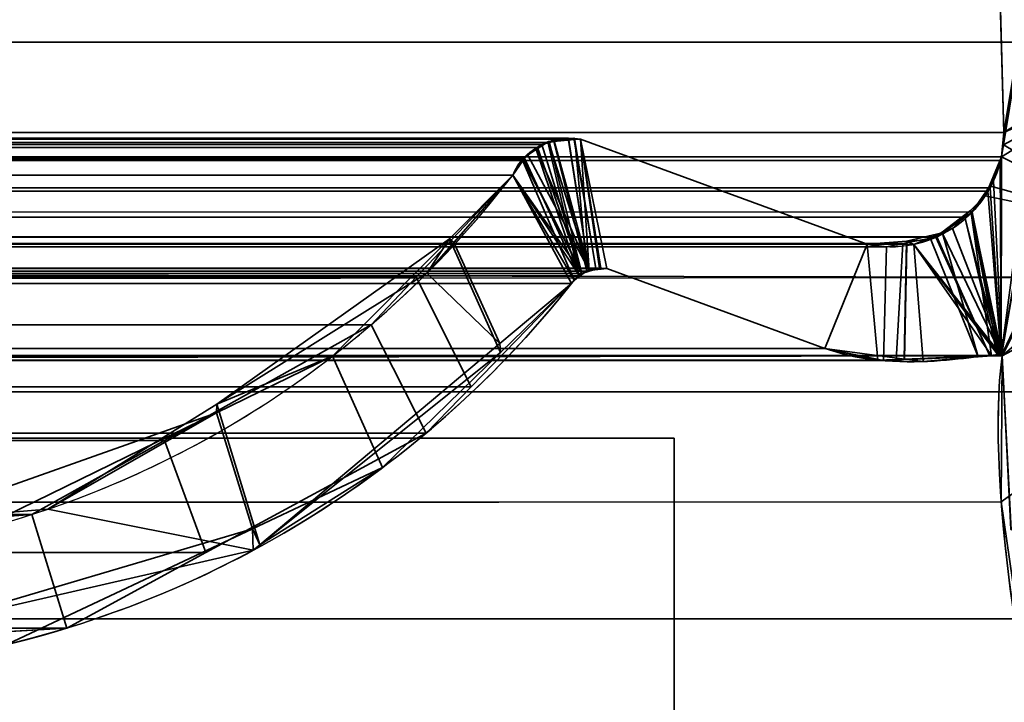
# Model space of a CAD drawing. Header units: millimetres. Extents: x -503 to 6703, y -110 to 193.
# Tile 834 of 1056: x 3404.63 to 3411.21, y -1.76 to 2.79. Entities that reach past the tile are written whole.
import ezdxf

# ---------------------------------------------------------------- set-up
doc = ezdxf.new("R2010")
doc.units = ezdxf.units.MM
doc.layers.add('151', color=7, linetype='Continuous', true_color=0xffffff)

# ---------------------------------------------------------------- blocks, each defined once
blk = doc.blocks.new('UG_SURFACE_003')
at = {"layer": '151', "color": 252, "linetype": 'Continuous', "lineweight": 35}
for points in [[(3602.5, -14, 2212.25), (3602.5, 174.4, 2212.25), (2397.5, 174.4, 2212.25), (2397.5, -14, 2212.25)], [(2547.4999, -14, 2062.2499), (2547.4999, 174.4, 2062.2499), (3452.5001, 174.4, 2062.2499), (3452.5001, -14, 2062.2499)]]:
    blk.add_3dface(points, dxfattribs=at)
blk = doc.blocks.new('UG_SURFACE_241')
at = {"layer": '151', "color": 35, "linetype": 'Continuous', "lineweight": 35}
for points in [[(2591.0001, 0, 2), (3408.9999, 0, 2), (3408.9999, -2), (2591.0001, -2)], [(3408.9999, 0, 2), (2591.0001, 0, 2), (2642.1731, 0, 1005.7611), (2645.9999, 0, 1005)], [(2650.0673, 0, 1113.1355), (2645.9999, 0, 1114), (2591.0001, 0, 2017), (3408.9999, 0, 2017)], [(2645.9999, 0, 1005), (2649.8268, 0, 1005.7611), (3408.9999, 0, 2)], [(2655.9999, 0, 1031.9999), (2648.0792, 0, 1094.2185), (2651.8779, 0, 1095.9098), (3408.9999, 0, 2)], [(3408.9999, 0, 2), (2649.8268, 0, 1005.7611), (2653.0712, 0, 1007.929)], [(2653.4314, 0, 1110.6913), (2650.0673, 0, 1113.1355), (3408.9999, 0, 2017)], [(2651.8779, 0, 1095.9098), (2654.6602, 0, 1099), (3408.9999, 0, 2)], [(2653.0712, 0, 1007.929), (2655.2389, 0, 1011.1731), (3408.9999, 0, 2)], [(3408.9999, 0, 2017), (2655.5107, 0, 1107.0901), (2653.4314, 0, 1110.6913)], [(2654.6602, 0, 1099), (2655.9453, 0, 1102.9547), (3408.9999, 0, 2)], [(3408.9999, 0, 2), (2655.2389, 0, 1011.1731), (2655.9999, 0, 1015)], [(2655.9453, 0, 1102.9547), (2655.5107, 0, 1107.0901), (3408.9999, 0, 2017), (3408.9999, 0, 2)], [(2655.9999, 0, 1015), (2655.9999, 0, 1031.9999), (3408.9999, 0, 2)], [(3408.9999, -2), (3408.9999, 0, 2), (3408.9999, 0, 2017), (3408.9999, -9, 2017)], [(3408.9999, -9, 2017), (3408.9999, 0, 2017), (2591.0001, 0, 2017), (2591.0001, -9, 2017)]]:
    blk.add_3dface(points, dxfattribs=at)
blk = doc.blocks.new('UG_SURFACE_268')
at = {"layer": '151', "color": 252, "linetype": 'Continuous', "lineweight": 35}
for points in [[(2585.5, -25.92, 2021.75), (3414.5, -25.92, 2021.75), (3414.5, 14.42, 2021.75), (2585.5, 14.42, 2021.75)], [(2586.9999, -25.92, 2020.2501), (2586.9999, 14.42, 2020.2501), (3413.0001, 14.42, 2020.2501), (3413.0001, -25.92, 2020.2501)]]:
    blk.add_3dface(points, dxfattribs=at)
blk = doc.blocks.new('UG_SURFACE_297')
at = {"layer": '151', "color": 7, "linetype": 'Continuous', "lineweight": 35}
for points in [[(3411.2048, 2.0412, 2018.4548), (3411.1223, 4.9715, 2018.3723), (3412.0889, 7.3541, 2019.3388)], [(3411.1853, 0.5531, 2018.4352), (3412.0889, 7.3541, 2019.3388), (3412.1327, 6.0214, 2019.3827), (3412.1284, 5.9608, 2019.3784)], [(3411.1884, 1.8784, 2018.4383), (3412.0889, 7.3541, 2019.3388), (3411.1853, 0.5531, 2018.4352)], [(3412.0889, 7.3541, 2019.3388), (3411.1884, 1.8784, 2018.4383), (3411.2048, 2.0412, 2018.4548)], [(3412.1749, 2.6459, 2019.4249), (3412.1284, 5.9608, 2019.3784), (2587.8716, 5.9608, 2019.3784), (2587.8251, 2.6459, 2019.4249)], [(3411.1876, 0.5521, 2018.4376), (3411.1853, 0.5531, 2018.4352), (3412.1284, 5.9608, 2019.3784)], [(3411.1876, 0.5521, 2018.4376), (3412.1284, 5.9608, 2019.3784), (3412.1749, 2.6459, 2019.4249)], [(2588.7952, 2.0412, 2018.4548), (2588.8777, 4.9715, 2018.3723), (3411.1223, 4.9715, 2018.3723), (3411.2048, 2.0412, 2018.4548)], [(3412.1695, 1.0733, 2019.4194), (2587.8251, 2.6459, 2019.4249), (2587.739, 0.3115, 2019.511)], [(3412.1695, 1.0733, 2019.4194), (3412.1749, 2.6459, 2019.4249), (2587.8251, 2.6459, 2019.4249)], [(3412.1749, 2.6459, 2019.4249), (3412.1695, 1.0733, 2019.4194), (3411.1927, 0.5499, 2018.4426), (3411.1876, 0.5521, 2018.4376)], [(2588.7952, 2.0412, 2018.4548), (3411.2048, 2.0412, 2018.4548), (3411.1884, 1.8784, 2018.4383), (2588.8116, 1.8784, 2018.4383)], [(2591.6266, 1.997, 2015.6233), (2589.7102, 1.295, 2017.5397), (3410.2898, 1.295, 2017.5397), (3408.3734, 1.997, 2015.6233)], [(2591.6266, 1.997, 2015.6233), (3408.3734, 1.997, 2015.6233), (3408.2932, 2.0043, 2015.5432)], [(2591.7068, 2.0043, 2015.5432), (2591.6266, 1.997, 2015.6233), (3408.2932, 2.0043, 2015.5432)], [(2591.7089, 2.0038, 2015.5411), (3408.2911, 2.0038, 2015.5411), (3408.1666, 1.974, 2015.4166), (2591.8334, 1.974, 2015.4166)], [(3408.1666, 1.974, 2015.4166), (3408.2911, 2.0038, 2015.5411), (3408.4313, 1.1144, 2015.6813), (3408.3827, 1.0991, 2015.6326)], [(3408.4313, 1.1144, 2015.6813), (3408.2911, 2.0038, 2015.5411), (3408.2932, 2.0043, 2015.5432)], [(3408.2932, 2.0043, 2015.5432), (3408.3734, 1.997, 2015.6233), (3408.5011, 1.1363, 2015.7511), (3408.4313, 1.1144, 2015.6813)], [(3408.3734, 1.997, 2015.6233), (3408.5515, 1.1329, 2015.8014), (3408.5031, 1.1361, 2015.753)], [(3410.0084, 0.5991, 2017.2584), (3408.5515, 1.1329, 2015.8014), (3408.3734, 1.997, 2015.6233), (3410.2898, 1.295, 2017.5397)], [(3408.5031, 1.1361, 2015.753), (3408.5011, 1.1363, 2015.7511), (3408.3734, 1.997, 2015.6233)], [(2591.8851, 1.9616, 2015.3649), (2591.8334, 1.974, 2015.4166), (3408.1666, 1.974, 2015.4166)], [(2591.8851, 1.9616, 2015.3649), (3408.1666, 1.974, 2015.4166), (3408.1149, 1.9616, 2015.3649)], [(3408.1149, 1.9616, 2015.3649), (2591.9125, 1.9409, 2015.3377), (2591.8851, 1.9616, 2015.3649)], [(3408.1149, 1.9616, 2015.3649), (3408.0875, 1.9409, 2015.3377), (2591.9125, 1.9409, 2015.3377)], [(2592.0064, 1.8695, 2015.2435), (2591.9125, 1.9409, 2015.3377), (3408.0875, 1.9409, 2015.3377)], [(2592.0064, 1.8695, 2015.2435), (3408.0875, 1.9409, 2015.3377), (3407.9936, 1.8695, 2015.2435)], [(3407.9914, 1.8664, 2015.2414), (3407.9936, 1.8695, 2015.2435), (3408.0875, 1.9409, 2015.3377), (3408.3827, 1.0991, 2015.6326)], [(3408.0875, 1.9409, 2015.3377), (3408.1149, 1.9616, 2015.3649), (3408.3827, 1.0991, 2015.6326)], [(3408.3827, 1.0991, 2015.6326), (3408.1149, 1.9616, 2015.3649), (3408.1666, 1.974, 2015.4166)], [(2588.8116, 1.8784, 2018.4383), (3411.1884, 1.8784, 2018.4383), (3411.1795, 1.8546, 2018.4295)], [(3411.1795, 1.8546, 2018.4295), (2588.8186, 1.8526, 2018.4314), (2588.8116, 1.8784, 2018.4383)], [(2588.8309, 1.8061, 2018.4193), (2588.8186, 1.8526, 2018.4314), (3411.1795, 1.8546, 2018.4295)], [(2588.8309, 1.8061, 2018.4193), (3411.1795, 1.8546, 2018.4295), (3411.1114, 1.6712, 2018.3613)], [(3407.9936, 1.8695, 2015.2435), (2592.0086, 1.8664, 2015.2414), (2592.0064, 1.8695, 2015.2435)], [(3407.9936, 1.8695, 2015.2435), (3407.9914, 1.8664, 2015.2414), (2592.0086, 1.8664, 2015.2414)], [(2592.0086, 1.8664, 2015.2414), (3407.9914, 1.8664, 2015.2414), (3407.9213, 1.7573, 2015.1713), (2592.0787, 1.7573, 2015.1713)], [(3408.3827, 1.0991, 2015.6326), (3408.3674, 1.0843, 2015.6174), (3407.9213, 1.7573, 2015.1713), (3407.9914, 1.8664, 2015.2414)], [(3411.1853, 0.5531, 2018.4352), (3411.1114, 1.6712, 2018.3613), (3411.1795, 1.8546, 2018.4295)], [(3411.1795, 1.8546, 2018.4295), (3411.1884, 1.8784, 2018.4383), (3411.1853, 0.5531, 2018.4352)], [(2588.8309, 1.8061, 2018.4193), (3411.1114, 1.6712, 2018.3613), (3411.0959, 1.6501, 2018.3458)], [(3411.0959, 1.6501, 2018.3458), (2588.9049, 1.6499, 2018.3451), (2588.8309, 1.8061, 2018.4193)], [(2592.0787, 1.7573, 2015.1713), (3407.9213, 1.7573, 2015.1713), (3407.2759, 1.0751, 2014.5259), (2592.7241, 1.0751, 2014.5259)], [(3407.2759, 1.0751, 2014.5259), (3407.9213, 1.7573, 2015.1713), (3408.3142, 1.0331, 2015.5642), (3407.6433, 0.3432, 2014.8933)], [(3407.9213, 1.7573, 2015.1713), (3408.3674, 1.0843, 2015.6174), (3408.3142, 1.0331, 2015.5642)], [(2588.9049, 1.6499, 2018.3451), (3411.0959, 1.6501, 2018.3458), (3410.9931, 1.5104, 2018.2431)], [(2588.9184, 1.6214, 2018.3315), (2588.9049, 1.6499, 2018.3451), (3410.9931, 1.5104, 2018.2431)], [(3411.1853, 0.5531, 2018.4352), (3410.9931, 1.5104, 2018.2431), (3411.0959, 1.6501, 2018.3458)], [(3411.0959, 1.6501, 2018.3458), (3411.1114, 1.6712, 2018.3613), (3411.1853, 0.5531, 2018.4352)], [(2588.9184, 1.6214, 2018.3315), (3410.9931, 1.5104, 2018.2431), (3410.9428, 1.4751, 2018.1928)], [(3410.9428, 1.4751, 2018.1928), (2589.0565, 1.4694, 2018.1935), (2588.9184, 1.6214, 2018.3315)], [(2589.0789, 1.4448, 2018.1711), (2589.0565, 1.4694, 2018.1935), (3410.9428, 1.4751, 2018.1928)], [(2589.0789, 1.4448, 2018.1711), (3410.9428, 1.4751, 2018.1928), (3410.7571, 1.3446, 2018.007)], [(3411.1617, 0.552, 2018.4116), (3411.1109, 0.5498, 2018.3609), (3410.7571, 1.3446, 2018.007), (3410.9428, 1.4751, 2018.1928)], [(3410.9428, 1.4751, 2018.1928), (3410.9931, 1.5104, 2018.2431), (3411.1803, 0.5529, 2018.4302)], [(3410.9428, 1.4751, 2018.1928), (3411.1803, 0.5529, 2018.4302), (3411.1617, 0.552, 2018.4116)], [(3410.9931, 1.5104, 2018.2431), (3411.1853, 0.5531, 2018.4352), (3411.1803, 0.5529, 2018.4302)], [(2589.0789, 1.4448, 2018.1711), (3410.7571, 1.3446, 2018.007), (3410.7485, 1.343, 2017.9987)], [(3410.7485, 1.343, 2017.9987), (2589.2541, 1.3557, 2017.9961), (2589.0789, 1.4448, 2018.1711)], [(2589.3538, 1.3048, 2017.8962), (2589.2541, 1.3557, 2017.9961), (3410.7485, 1.343, 2017.9987)], [(2589.4697, 1.3017, 2017.7803), (2589.3538, 1.3048, 2017.8962), (3410.7485, 1.343, 2017.9987)], [(3410.7485, 1.343, 2017.9987), (3410.5289, 1.3001, 2017.7791), (2589.4697, 1.3017, 2017.7803)], [(3411.1109, 0.5498, 2018.3609), (3410.4834, 0.5217, 2017.7333), (3410.5289, 1.3001, 2017.7791), (3410.7485, 1.343, 2017.9987)], [(3410.7485, 1.343, 2017.9987), (3410.7571, 1.3446, 2018.007), (3411.1109, 0.5498, 2018.3609)], [(2589.4697, 1.3017, 2017.7803), (3410.5289, 1.3001, 2017.7791), (3410.4199, 1.2788, 2017.6699)], [(2589.7102, 1.295, 2017.5397), (2589.4697, 1.3017, 2017.7803), (3410.4199, 1.2788, 2017.6699)], [(3410.4199, 1.2788, 2017.6699), (3410.2898, 1.295, 2017.5397), (2589.7102, 1.295, 2017.5397)], [(3410.2898, 1.295, 2017.5397), (3410.4199, 1.2788, 2017.6699), (3410.3992, 0.5179, 2017.6492), (3410.0084, 0.5991, 2017.2584)], [(3410.4834, 0.5217, 2017.7333), (3410.3992, 0.5179, 2017.6492), (3410.4199, 1.2788, 2017.6699), (3410.5289, 1.3001, 2017.7791)], [(3408.5515, 1.1329, 2015.8014), (3410.0084, 0.5991, 2017.2584), (2589.9916, 0.5991, 2017.2584), (2591.4485, 1.1329, 2015.8014)], [(3408.5515, 1.1329, 2015.8014), (2591.4485, 1.1329, 2015.8014), (2591.4967, 1.1297, 2015.7533)], [(3408.5011, 1.1363, 2015.7511), (2591.4967, 1.1297, 2015.7533), (2591.5606, 1.1255, 2015.6894)], [(3408.5011, 1.1363, 2015.7511), (3408.5031, 1.1361, 2015.753), (2591.4967, 1.1297, 2015.7533)], [(2591.4967, 1.1297, 2015.7533), (3408.5031, 1.1361, 2015.753), (3408.5515, 1.1329, 2015.8014)], [(2591.5606, 1.1255, 2015.6894), (3408.4313, 1.1144, 2015.6813), (3408.5011, 1.1363, 2015.7511)], [(2591.5606, 1.1255, 2015.6894), (2591.5692, 1.1208, 2015.6808), (3408.4313, 1.1144, 2015.6813)], [(3408.3827, 1.0991, 2015.6326), (2591.5692, 1.1208, 2015.6808), (2591.6336, 1.0854, 2015.6164)], [(3408.3827, 1.0991, 2015.6326), (3408.4313, 1.1144, 2015.6813), (2591.5692, 1.1208, 2015.6808)], [(2587.739, 0.3115, 2019.511), (3412.2143, 0.3103, 2019.4643), (3412.1695, 1.0733, 2019.4194)], [(2591.6336, 1.0854, 2015.6164), (3408.3674, 1.0843, 2015.6174), (3408.3827, 1.0991, 2015.6326)], [(3408.3674, 1.0843, 2015.6174), (2591.6336, 1.0854, 2015.6164), (2591.6433, 1.08, 2015.6066)], [(2591.6433, 1.08, 2015.6066), (3408.3142, 1.0331, 2015.5642), (3408.3674, 1.0843, 2015.6174)], [(2591.6433, 1.08, 2015.6066), (2591.6858, 1.0331, 2015.5642), (3408.3142, 1.0331, 2015.5642)], [(2592.7241, 1.0751, 2014.5259), (3407.2759, 1.0751, 2014.5259), (3406.975, 0.7572, 2014.2252)], [(2593.025, 0.7572, 2014.2252), (2592.7241, 1.0751, 2014.5259), (3406.975, 0.7572, 2014.2252)], [(3407.6433, 0.3432, 2014.8933), (3407.3427, 0.0339, 2014.5926), (3406.975, 0.7572, 2014.2252), (3407.2759, 1.0751, 2014.5259)], [(3411.1869, -0.4242, 2018.4369), (3411.1927, 0.5499, 2018.4426), (3412.1695, 1.0733, 2019.4194), (3412.2143, 0.3103, 2019.4643)], [(3408.3142, 1.0331, 2015.5642), (2591.6858, 1.0331, 2015.5642), (2592.387, 0.4452, 2014.863)], [(2592.387, 0.4452, 2014.863), (3407.6433, 0.3432, 2014.8933), (3408.3142, 1.0331, 2015.5642)], [(3406.975, 0.7572, 2014.2252), (3405.5929, -0.0151, 2012.8429), (2594.4071, -0.0151, 2012.8429), (2593.025, 0.7572, 2014.2252)], [(3405.5929, -0.0151, 2012.8429), (3406.975, 0.7572, 2014.2252), (3407.3427, 0.0339, 2014.5926), (3405.8707, -0.7644, 2013.1207)], [(2589.577, 0.516, 2017.673), (3410.0084, 0.5991, 2017.2584), (3410.3992, 0.5179, 2017.6492)], [(2589.577, 0.516, 2017.673), (2589.9916, 0.5991, 2017.2584), (3410.0084, 0.5991, 2017.2584)], [(2588.7697, -0.8719, 2018.4803), (3411.1927, 0.5499, 2018.4426), (3411.1869, -0.4242, 2018.4369)], [(2588.7697, -0.8719, 2018.4803), (2588.8073, 0.5499, 2018.4426), (3411.1927, 0.5499, 2018.4426)], [(2588.8124, 0.5521, 2018.4376), (3411.1876, 0.5521, 2018.4376), (3411.1927, 0.5499, 2018.4426), (2588.8073, 0.5499, 2018.4426)], [(3411.1853, 0.5531, 2018.4352), (2588.8124, 0.5521, 2018.4376), (2588.8147, 0.5531, 2018.4352)], [(3411.1853, 0.5531, 2018.4352), (3411.1876, 0.5521, 2018.4376), (2588.8124, 0.5521, 2018.4376)], [(2588.8147, 0.5531, 2018.4352), (2588.82, 0.5528, 2018.4302), (3411.1803, 0.5529, 2018.4302), (3411.1853, 0.5531, 2018.4352)], [(3411.1617, 0.552, 2018.4116), (3411.1803, 0.5529, 2018.4302), (2588.82, 0.5528, 2018.4302)], [(2588.82, 0.5528, 2018.4302), (2588.8386, 0.5519, 2018.4114), (3411.1617, 0.552, 2018.4116)], [(3411.1109, 0.5498, 2018.3609), (3411.1617, 0.552, 2018.4116), (2588.8386, 0.5519, 2018.4114)], [(2588.8386, 0.5519, 2018.4114), (2588.8894, 0.5495, 2018.3606), (3411.1109, 0.5498, 2018.3609)], [(3410.4834, 0.5217, 2017.7333), (3411.1109, 0.5498, 2018.3609), (2588.8894, 0.5495, 2018.3606)], [(2588.8894, 0.5495, 2018.3606), (2589.5178, 0.5189, 2017.7324), (3410.4834, 0.5217, 2017.7333)], [(3410.3992, 0.5179, 2017.6492), (3410.4834, 0.5217, 2017.7333), (2589.5178, 0.5189, 2017.7324)], [(3410.3992, 0.5179, 2017.6492), (2589.5178, 0.5189, 2017.7324), (2589.577, 0.516, 2017.673)], [(3407.3427, 0.0339, 2014.5926), (2592.387, 0.4452, 2014.863), (2593.8079, -0.7461, 2013.4423)], [(3407.3427, 0.0339, 2014.5926), (3407.6433, 0.3432, 2014.8933), (2592.387, 0.4452, 2014.863)], [(3412.3573, -2.122, 2019.6073), (2587.739, 0.3115, 2019.511), (2587.6505, -2.0899, 2019.5997)], [(3412.3573, -2.122, 2019.6073), (3412.2143, 0.3103, 2019.4643), (2587.739, 0.3115, 2019.511)], [(3412.2143, 0.3103, 2019.4643), (3411.2997, -1.2067, 2018.5497), (3411.1869, -0.4242, 2018.4369)], [(3407.3427, 0.0339, 2014.5926), (2593.8079, -0.7461, 2013.4423), (2594.1088, -0.8296, 2013.1412)], [(2594.1088, -0.8296, 2013.1412), (3405.8707, -0.7644, 2013.1207), (3407.3427, 0.0339, 2014.5926)], [(2595.2919, -0.5094, 2011.9581), (2594.4071, -0.0151, 2012.8429), (3405.5929, -0.0151, 2012.8429)], [(2595.2919, -0.5094, 2011.9581), (3405.5929, -0.0151, 2012.8429), (3404.7081, -0.5094, 2011.9581)], [(3405.8707, -0.7644, 2013.1207), (3404.9418, -1.2682, 2012.1918), (3404.7081, -0.5094, 2011.9581), (3405.5929, -0.0151, 2012.8429)], [(3398.5944, -0.0688, 2005.8444), (3400.7099, -1.2961, 2007.9598), (3405.1006, -4.6975, 2012.3506), (3397.7237, -0.597, 2004.9736)], [(3411.1869, -0.4242, 2018.4369), (2588.6948, -1.1989, 2018.5552), (2588.7697, -0.8719, 2018.4803)], [(3411.1869, -0.4242, 2018.4369), (3411.2997, -1.2067, 2018.5497), (2588.6948, -1.1989, 2018.5552)], [(3404.7081, -0.5094, 2011.9581), (3403.6927, -0.5837, 2010.9427), (2596.3073, -0.5837, 2010.9427), (2595.2919, -0.5094, 2011.9581)], [(3403.6927, -0.5837, 2010.9427), (3404.7081, -0.5094, 2011.9581), (3404.9418, -1.2682, 2012.1918), (3403.8818, -1.3306, 2011.1318)], [(3397.7237, -0.597, 2004.9736), (3405.1006, -4.6975, 2012.3506), (2594.8994, -4.6975, 2012.3506), (2602.2763, -0.597, 2004.9736)], [(3404.9418, -1.2682, 2012.1918), (3405.8707, -0.7644, 2013.1207), (2594.1088, -0.8296, 2013.1412)], [(3403.8818, -1.3306, 2011.1318), (3404.9418, -1.2682, 2012.1918), (2594.1088, -0.8296, 2013.1412)], [(3411.413, -1.9929, 2018.6632), (2588.1755, -3.4654, 2019.0744), (2588.6948, -1.1989, 2018.5552)], [(2588.6948, -1.1989, 2018.5552), (3411.2997, -1.2067, 2018.5497), (3411.413, -1.9929, 2018.6632)], [(3405.1006, -4.6975, 2012.3506), (3400.7099, -1.2961, 2007.9598), (3401.6826, -1.8586, 2008.9326)]]:
    blk.add_3dface(points, dxfattribs=at)
blk = doc.blocks.new('UG_SURFACE_298')
at = {"layer": '151', "color": 7, "linetype": 'Continuous', "lineweight": 35}
for points in [[(3412.1284, 5.9608, -7.75), (3412.1749, 2.6459, -7.75), (3410.8703, 6.3656, -7.75), (3410.9497, 6.4447, -7.75)], [(3411.0944, 5.0879, -7.75), (3411.0816, 5.1408, -7.75), (3410.8703, 6.3656, -7.75), (3412.1749, 2.6459, -7.75)], [(3412.1749, 2.6459, 2019.4249), (3412.1284, 5.9608, 2019.3784), (3411.1223, 4.9715, 2018.3723), (3411.2048, 2.0412, 2018.4548)], [(3412.1749, 2.6459, -7.75), (3411.1223, 4.9715, -7.75), (3411.0944, 5.0879, -7.75)], [(3411.2048, 2.0412, -7.75), (3411.1223, 4.9715, -7.75), (3412.1749, 2.6459, -7.75), (3412.1749, 2.4846, -7.75)], [(3411.2048, 2.0412, 2018.4548), (3411.1223, 4.9715, 2018.3723), (3411.1223, 4.9715, -7.75), (3411.2048, 2.0412, -7.75)], [(3411.2048, 2.0412, 2018.4548), (3412.1745, 2.4847, 2019.4244), (3412.1749, 2.6459, 2019.4249)], [(3411.1884, 1.8784, 2018.4383), (3411.1357, 1.7194, 2018.3856), (3411.1927, 0.5499, 2018.4426), (3412.1745, 2.4847, 2019.4244)], [(3411.201, 1.9593, 2018.451), (3411.1884, 1.8784, 2018.4383), (3412.1745, 2.4847, 2019.4244)], [(3412.1649, -0.4257, 2019.4149), (3412.1745, 2.4847, 2019.4244), (3411.1927, 0.5499, 2018.4426), (3411.2515, -0.6106, 2018.5015)], [(3412.1745, 2.4847, 2019.4244), (3411.2048, 2.0412, 2018.4548), (3411.201, 1.9593, 2018.451)], [(3412.1749, 2.4846, -7.75), (3412.1752, 1.3919, -7.75), (3411.201, 1.9593, -7.75), (3411.2048, 2.0412, -7.75)], [(3411.201, 1.9593, 2018.451), (3411.2048, 2.0412, 2018.4548), (3411.2048, 2.0412, -7.75), (3411.201, 1.9593, -7.75)], [(3408.1604, 1.9809, -7.75), (3408.0782, 1.9312, -7.75), (3408.0775, 1.9273, 2015.3277)], [(3408.0775, 1.9273, 2015.3277), (3408.1552, 1.979, 2015.4052), (3408.1604, 1.9809, -7.75)], [(3408.1552, 1.979, 2015.4052), (3408.0775, 1.9273, 2015.3277), (3408.366, 1.0806, 2015.6159)], [(3408.0782, 1.9312, -7.75), (3408.1604, 1.9809, -7.75), (3408.4339, 1.1185, -7.75)], [(3408.1552, 1.979, 2015.4052), (3408.1974, 1.9858, -7.75), (3408.1604, 1.9809, -7.75)], [(3408.1552, 1.979, 2015.4052), (3408.1969, 1.9825, 2015.4469), (3408.1974, 1.9858, -7.75)], [(3408.366, 1.0806, 2015.6159), (3408.417, 1.1172, 2015.667), (3408.1969, 1.9825, 2015.4469), (3408.1552, 1.979, 2015.4052)], [(3408.4339, 1.1185, -7.75), (3408.1604, 1.9809, -7.75), (3408.1974, 1.9858, -7.75)], [(3408.3292, 2.003, -7.75), (3408.1974, 1.9858, -7.75), (3408.1969, 1.9825, 2015.4469)], [(3408.1969, 1.9825, 2015.4469), (3408.3354, 1.9939, 2015.5857), (3408.3292, 2.003, -7.75)], [(3408.3354, 1.9939, 2015.5857), (3408.1969, 1.9825, 2015.4469), (3408.417, 1.1172, 2015.667)], [(3408.1974, 1.9858, -7.75), (3408.3292, 2.003, -7.75), (3408.4764, 1.1339, -7.75), (3408.4339, 1.1185, -7.75)], [(3408.4764, 1.1339, -7.75), (3408.3292, 2.003, -7.75), (3408.3352, 2.0022, -7.75)], [(3408.3354, 1.9939, 2015.5857), (3408.3352, 2.0022, -7.75), (3408.3292, 2.003, -7.75)], [(3408.3352, 2.0022, -7.75), (3408.3734, 1.997, -7.75), (3408.5097, 1.1335, -7.75), (3408.4764, 1.1339, -7.75)], [(3408.3734, 1.997, -7.75), (3408.3352, 2.0022, -7.75), (3408.3354, 1.9939, 2015.5857)], [(3408.417, 1.1172, 2015.667), (3408.4325, 1.119, 2015.6825), (3408.3734, 1.997, 2015.6233), (3408.3354, 1.9939, 2015.5857)], [(3408.3354, 1.9939, 2015.5857), (3408.3734, 1.997, 2015.6233), (3408.3734, 1.997, -7.75)], [(3408.3734, 1.997, -7.75), (3408.5515, 1.1329, -7.75), (3408.5097, 1.1335, -7.75)], [(3408.3734, 1.997, -7.75), (3410.2898, 1.295, -7.75), (3410.0084, 0.5991, -7.75), (3408.5515, 1.1329, -7.75)], [(3410.2898, 1.295, 2017.5397), (3408.3734, 1.997, 2015.6233), (3408.5515, 1.1329, 2015.8014), (3410.0084, 0.5991, 2017.2584)], [(3408.3734, 1.997, 2015.6233), (3408.4325, 1.119, 2015.6825), (3408.5104, 1.1281, 2015.7604)], [(3408.5104, 1.1281, 2015.7604), (3408.5515, 1.1329, 2015.8014), (3408.3734, 1.997, 2015.6233)], [(3408.3734, 1.997, 2015.6233), (3410.2898, 1.295, 2017.5397), (3410.2898, 1.295, -7.75), (3408.3734, 1.997, -7.75)], [(3407.9976, 1.8741, 2015.2476), (3408.0782, 1.9312, -7.75), (3408.0193, 1.8956, -7.75)], [(3407.9976, 1.8741, 2015.2476), (3408.0775, 1.9273, 2015.3277), (3408.0782, 1.9312, -7.75)], [(3408.366, 1.0806, 2015.6159), (3408.0775, 1.9273, 2015.3277), (3407.9976, 1.8741, 2015.2476)], [(3408.0193, 1.8956, -7.75), (3408.0782, 1.9312, -7.75), (3408.4339, 1.1185, -7.75)], [(3412.1752, 1.3919, -7.75), (3411.1884, 1.8784, -7.75), (3411.201, 1.9593, -7.75)], [(3411.201, 1.9593, -7.75), (3411.1884, 1.8784, -7.75), (3411.1884, 1.8784, 2018.4383), (3411.201, 1.9593, 2018.451)], [(3408.3326, 1.0564, 2015.5826), (3407.9871, 1.8578, 2015.2371), (3407.9213, 1.7573, 2015.1713)], [(3407.9213, 1.7573, 2015.1713), (3407.9871, 1.8578, 2015.2371), (3407.9912, 1.8559, -7.75)], [(3407.9213, 1.7573, -7.75), (3407.9912, 1.8559, -7.75), (3408.3853, 1.1008, -7.75)], [(3407.9912, 1.8559, -7.75), (3407.9213, 1.7573, -7.75), (3407.9213, 1.7573, 2015.1713)], [(3408.0193, 1.8956, -7.75), (3407.9912, 1.8559, -7.75), (3407.9871, 1.8578, 2015.2371)], [(3407.9871, 1.8578, 2015.2371), (3407.9976, 1.8741, 2015.2476), (3408.0193, 1.8956, -7.75)], [(3407.9976, 1.8741, 2015.2476), (3407.9871, 1.8578, 2015.2371), (3408.3326, 1.0564, 2015.5826), (3408.366, 1.0806, 2015.6159)], [(3408.4339, 1.1185, -7.75), (3408.3853, 1.1008, -7.75), (3407.9912, 1.8559, -7.75), (3408.0193, 1.8956, -7.75)], [(3411.108, 1.6861, -7.75), (3411.1884, 1.8784, -7.75), (3412.1752, 1.3919, -7.75)], [(3411.1884, 1.8784, -7.75), (3411.108, 1.6861, -7.75), (3411.1135, 1.6875, 2018.3635)], [(3411.1135, 1.6875, 2018.3635), (3411.1357, 1.7194, 2018.3856), (3411.1884, 1.8784, -7.75)], [(3411.1357, 1.7194, 2018.3856), (3411.1884, 1.8784, 2018.4383), (3411.1884, 1.8784, -7.75)], [(3407.4979, 1.3318, -7.75), (3407.9213, 1.7573, -7.75), (3408.3142, 1.0331, -7.75), (3407.8403, 0.5714, -7.75)], [(3407.9213, 1.7573, -7.75), (3407.4979, 1.3318, -7.75), (3407.5274, 1.3073, 2014.7774)], [(3407.9213, 1.7573, 2015.1713), (3407.5274, 1.3073, 2014.7774), (3407.836, 0.6324, 2015.0859), (3408.3142, 1.0331, 2015.5642)], [(3407.5274, 1.3073, 2014.7774), (3407.9213, 1.7573, 2015.1713), (3407.9213, 1.7573, -7.75)], [(3407.9213, 1.7573, -7.75), (3408.3853, 1.1008, -7.75), (3408.3669, 1.0832, -7.75)], [(3408.3669, 1.0832, -7.75), (3408.3142, 1.0331, -7.75), (3407.9213, 1.7573, -7.75)], [(3408.3142, 1.0331, 2015.5642), (3408.3326, 1.0564, 2015.5826), (3407.9213, 1.7573, 2015.1713)], [(3411.1927, 0.5499, 2018.4426), (3411.1357, 1.7194, 2018.3856), (3411.1135, 1.6875, 2018.3635), (3410.991, 1.5104, 2018.2409)], [(3410.991, 1.5104, 2018.2409), (3411.1135, 1.6875, 2018.3635), (3411.0796, 1.6187, -7.75)], [(3411.1135, 1.6875, 2018.3635), (3411.108, 1.6861, -7.75), (3411.0796, 1.6187, -7.75)], [(3412.1752, 1.3919, -7.75), (3411.0796, 1.6187, -7.75), (3411.108, 1.6861, -7.75)], [(3410.9807, 1.5204, -7.75), (3411.0796, 1.6187, -7.75), (3412.1752, 1.3919, -7.75), (3411.1927, 0.5499, -7.75)], [(3411.0796, 1.6187, -7.75), (3410.9807, 1.5204, -7.75), (3410.991, 1.5104, 2018.2409)], [(3410.9807, 1.5204, -7.75), (3410.8598, 1.4006, -7.75), (3410.7907, 1.3763, 2018.0407)], [(3410.7907, 1.3763, 2018.0407), (3410.9857, 1.5029, 2018.2357), (3410.9807, 1.5204, -7.75)], [(3411.1927, 0.5499, -7.75), (3410.8598, 1.4006, -7.75), (3410.9807, 1.5204, -7.75)], [(3410.9857, 1.5029, 2018.2357), (3410.991, 1.5104, 2018.2409), (3410.9807, 1.5204, -7.75)], [(3411.0317, 0.5441, 2018.2817), (3411.1223, 0.5502, 2018.3723), (3410.9857, 1.5029, 2018.2357), (3410.7907, 1.3763, 2018.0407)], [(3410.991, 1.5104, 2018.2409), (3410.9857, 1.5029, 2018.2357), (3411.1927, 0.5499, 2018.4426)], [(3410.9857, 1.5029, 2018.2357), (3411.1223, 0.5502, 2018.3723), (3411.1664, 0.5532, 2018.4164)], [(3410.9857, 1.5029, 2018.2357), (3411.1807, 0.5541, 2018.4307), (3411.1838, 0.553, 2018.4338)], [(3411.1664, 0.5532, 2018.4164), (3411.1807, 0.5541, 2018.4307), (3410.9857, 1.5029, 2018.2357)], [(3411.1838, 0.553, 2018.4338), (3411.1927, 0.5499, 2018.4426), (3410.9857, 1.5029, 2018.2357)], [(3410.8598, 1.4006, -7.75), (3410.7912, 1.3722, -7.75), (3410.7907, 1.3763, 2018.0407)], [(3410.7912, 1.3722, -7.75), (3410.8598, 1.4006, -7.75), (3411.1927, 0.5499, -7.75), (3411.1874, 0.5524, -7.75)], [(3411.2518, -0.6131, -7.75), (3411.1927, 0.5499, -7.75), (3412.1752, 1.3919, -7.75), (3412.2307, -0.5866, -7.75)], [(3407.4979, 1.3318, -7.75), (3406.7173, 0.5474, -7.75), (3405.9427, 0.2278, 2013.1927)], [(3405.9427, 0.2278, 2013.1927), (3407.3484, 1.1027, 2014.5984), (3407.4979, 1.3318, -7.75)], [(3407.8403, 0.5714, -7.75), (3407.052, -0.1965, -7.75), (3406.7173, 0.5474, -7.75), (3407.4979, 1.3318, -7.75)], [(3407.3484, 1.1027, 2014.5984), (3407.5274, 1.3073, 2014.7774), (3407.4979, 1.3318, -7.75)], [(3410.5382, 0.5275, 2017.7882), (3411.0317, 0.5441, 2018.2817), (3410.7153, 1.3273, 2017.9653), (3410.5542, 1.3151, 2017.8041)], [(3410.7912, 1.3722, -7.75), (3410.6028, 1.2944, -7.75), (3410.5542, 1.3151, 2017.8041)], [(3410.5542, 1.3151, 2017.8041), (3410.7153, 1.3273, 2017.9653), (3410.7912, 1.3722, -7.75)], [(3411.1874, 0.5524, -7.75), (3410.6028, 1.2944, -7.75), (3410.7912, 1.3722, -7.75)], [(3410.7907, 1.3763, 2018.0407), (3410.7153, 1.3273, 2017.9653), (3411.0317, 0.5441, 2018.2817)], [(3410.7153, 1.3273, 2017.9653), (3410.7907, 1.3763, 2018.0407), (3410.7912, 1.3722, -7.75)], [(3407.5274, 1.3073, 2014.7774), (3407.3484, 1.1027, 2014.5984), (3407.836, 0.6324, 2015.0859)], [(3410.5408, 0.5283, -7.75), (3410.0084, 0.5991, -7.75), (3410.2898, 1.295, -7.75), (3410.5554, 1.2945, -7.75)], [(3410.0084, 0.5991, 2017.2584), (3410.3615, 0.5215, 2017.6115), (3410.2898, 1.295, 2017.5397)], [(3410.5542, 1.3151, 2017.8041), (3410.2898, 1.295, 2017.5397), (3410.3615, 0.5215, 2017.6115), (3410.5382, 0.5275, 2017.7882)], [(3410.2898, 1.295, 2017.5397), (3410.5542, 1.3151, 2017.8041), (3410.5554, 1.2945, -7.75)], [(3410.5554, 1.2945, -7.75), (3410.2898, 1.295, -7.75), (3410.2898, 1.295, 2017.5397)], [(3410.5554, 1.2945, -7.75), (3410.6028, 1.2944, -7.75), (3410.6648, 0.5118, -7.75), (3410.5408, 0.5283, -7.75)], [(3410.6028, 1.2944, -7.75), (3410.5554, 1.2945, -7.75), (3410.5542, 1.3151, 2017.8041)], [(3410.6028, 1.2944, -7.75), (3411.1681, 0.5555, -7.75), (3411.1662, 0.5553, -7.75)], [(3411.1662, 0.5553, -7.75), (3411.1223, 0.5515, -7.75), (3410.6028, 1.2944, -7.75)], [(3411.1223, 0.5515, -7.75), (3410.6648, 0.5118, -7.75), (3410.6028, 1.2944, -7.75)], [(3410.6028, 1.2944, -7.75), (3411.1874, 0.5524, -7.75), (3411.1838, 0.553, -7.75)], [(3411.1838, 0.553, -7.75), (3411.1681, 0.5555, -7.75), (3410.6028, 1.2944, -7.75)], [(3408.4339, 1.1185, -7.75), (3408.4325, 1.119, 2015.6825), (3408.417, 1.1172, 2015.667)], [(3408.4764, 1.1339, -7.75), (3408.5104, 1.1281, 2015.7604), (3408.4325, 1.119, 2015.6825)], [(3408.4325, 1.119, 2015.6825), (3408.4339, 1.1185, -7.75), (3408.4764, 1.1339, -7.75)], [(3408.4764, 1.1339, -7.75), (3408.5097, 1.1335, -7.75), (3408.5104, 1.1281, 2015.7604)], [(3408.5104, 1.1281, 2015.7604), (3408.5097, 1.1335, -7.75), (3408.5515, 1.1329, -7.75)], [(3408.5515, 1.1329, -7.75), (3408.5515, 1.1329, 2015.8014), (3408.5104, 1.1281, 2015.7604)], [(3408.5515, 1.1329, -7.75), (3410.0084, 0.5991, -7.75), (3410.0084, 0.5991, 2017.2584), (3408.5515, 1.1329, 2015.8014)], [(3406.2316, -0.7114, 2013.4816), (3407.836, 0.6324, 2015.0859), (3407.3484, 1.1027, 2014.5984), (3405.9427, 0.2278, 2013.1927)], [(3408.3326, 1.0564, 2015.5826), (3408.3142, 1.0331, -7.75), (3408.3669, 1.0832, -7.75)], [(3408.3326, 1.0564, 2015.5826), (3408.3142, 1.0331, 2015.5642), (3408.3142, 1.0331, -7.75)], [(3408.3669, 1.0832, -7.75), (3408.366, 1.0806, 2015.6159), (3408.3326, 1.0564, 2015.5826)], [(3408.417, 1.1172, 2015.667), (3408.366, 1.0806, 2015.6159), (3408.3669, 1.0832, -7.75)], [(3408.417, 1.1172, 2015.667), (3408.3669, 1.0832, -7.75), (3408.3853, 1.1008, -7.75)], [(3408.417, 1.1172, 2015.667), (3408.3853, 1.1008, -7.75), (3408.4339, 1.1185, -7.75)], [(3408.3142, 1.0331, -7.75), (3408.3142, 1.0331, 2015.5642), (3407.836, 0.6324, 2015.0859)], [(3407.836, 0.6324, 2015.0859), (3407.8403, 0.5714, -7.75), (3408.3142, 1.0331, -7.75)], [(3407.8403, 0.5714, -7.75), (3407.836, 0.6324, 2015.0859), (3406.2316, -0.7114, 2013.4816)], [(3410.3615, 0.5215, 2017.6115), (3410.0084, 0.5991, -7.75), (3410.5408, 0.5283, -7.75)], [(3410.3615, 0.5215, 2017.6115), (3410.0084, 0.5991, 2017.2584), (3410.0084, 0.5991, -7.75)], [(3405.942, 0.1689, -7.75), (3406.7173, 0.5474, -7.75), (3407.052, -0.1965, -7.75), (3406.1816, -0.6062, -7.75)], [(3406.7173, 0.5474, -7.75), (3405.942, 0.1689, -7.75), (3405.9427, 0.2278, 2013.1927)], [(3406.2316, -0.7114, 2013.4816), (3407.052, -0.1965, -7.75), (3407.8403, 0.5714, -7.75)], [(3410.5408, 0.5283, -7.75), (3410.5382, 0.5275, 2017.7882), (3410.3615, 0.5215, 2017.6115)], [(3411.1223, 0.5515, -7.75), (3411.0317, 0.5441, 2018.2817), (3410.5382, 0.5275, 2017.7882)], [(3410.5382, 0.5275, 2017.7882), (3410.6648, 0.5118, -7.75), (3411.1223, 0.5515, -7.75)], [(3410.5382, 0.5275, 2017.7882), (3410.5408, 0.5283, -7.75), (3410.6648, 0.5118, -7.75)], [(3411.1223, 0.5515, -7.75), (3411.1223, 0.5502, 2018.3723), (3411.0317, 0.5441, 2018.2817)], [(3411.1662, 0.5553, -7.75), (3411.1664, 0.5532, 2018.4164), (3411.1223, 0.5502, 2018.3723)], [(3411.1223, 0.5502, 2018.3723), (3411.1223, 0.5515, -7.75), (3411.1662, 0.5553, -7.75)], [(3411.1664, 0.5532, 2018.4164), (3411.1662, 0.5553, -7.75), (3411.1681, 0.5555, -7.75)], [(3411.1664, 0.5532, 2018.4164), (3411.1681, 0.5555, -7.75), (3411.1838, 0.553, -7.75)], [(3411.1838, 0.553, -7.75), (3411.1807, 0.5541, 2018.4307), (3411.1664, 0.5532, 2018.4164)], [(3411.1838, 0.553, -7.75), (3411.1838, 0.553, 2018.4338), (3411.1807, 0.5541, 2018.4307)], [(3411.1927, 0.5499, -7.75), (3411.1927, 0.5499, 2018.4426), (3411.1838, 0.553, 2018.4338)], [(3411.1838, 0.553, 2018.4338), (3411.1838, 0.553, -7.75), (3411.1874, 0.5524, -7.75)], [(3411.1838, 0.553, 2018.4338), (3411.1874, 0.5524, -7.75), (3411.1927, 0.5499, -7.75)], [(3411.2518, -0.6131, -7.75), (3411.2515, -0.6106, 2018.5015), (3411.1927, 0.5499, 2018.4426), (3411.1927, 0.5499, -7.75)], [(3405.9427, 0.2278, 2013.1927), (3404.8152, -0.474, 2012.0652), (3406.1868, -0.749, 2013.4368), (3406.2316, -0.7114, 2013.4816)], [(3404.8152, -0.474, 2012.0652), (3405.9427, 0.2278, 2013.1927), (3405.942, 0.1689, -7.75)], [(3405.942, 0.1689, -7.75), (3404.3274, -0.6193, -7.75), (3403.9137, -0.5476, 2011.1637)], [(3403.9137, -0.5476, 2011.1637), (3404.8152, -0.474, 2012.0652), (3405.942, 0.1689, -7.75)], [(3406.1816, -0.6062, -7.75), (3404.5441, -1.3769, -7.75), (3404.3274, -0.6193, -7.75), (3405.942, 0.1689, -7.75)], [(3398.5944, -0.0688, -7.75), (3400.7099, -1.2961, -7.75), (3405.1006, -4.6975, -7.75), (3397.7237, -0.597, -7.75)], [(3397.7237, -0.597, 2004.9736), (3405.1006, -4.6975, 2012.3506), (3400.7099, -1.2961, 2007.9598), (3398.5944, -0.0688, 2005.8444)], [(3406.2316, -0.7114, 2013.4816), (3406.1816, -0.6062, -7.75), (3407.052, -0.1965, -7.75)], [(3404.0127, -1.2476, 2011.2627), (3406.1868, -0.749, 2013.4368), (3404.8152, -0.474, 2012.0652), (3403.9137, -0.5476, 2011.1637)], [(3397.7237, -0.597, -7.75), (3405.1006, -4.6975, -7.75), (3405.1006, -4.6975, 2012.3506), (3397.7237, -0.597, 2004.9736)], [(3406.1816, -0.6062, -7.75), (3406.1868, -0.749, 2013.4368), (3404.0127, -1.2476, 2011.2627)], [(3404.0127, -1.2476, 2011.2627), (3404.5441, -1.3769, -7.75), (3406.1816, -0.6062, -7.75)], [(3406.1816, -0.6062, -7.75), (3406.2316, -0.7114, 2013.4816), (3406.1868, -0.749, 2013.4368)], [(3405.221, -4.7345, -7.75), (3405.1006, -4.6975, -7.75), (3400.7099, -1.2961, -7.75), (3401.6826, -1.8586, -7.75)], [(3400.7099, -1.2961, 2007.9598), (3405.1006, -4.6975, 2012.3506), (3401.6819, -1.8582, 2008.9319)]]:
    blk.add_3dface(points, dxfattribs=at)

msp = doc.modelspace()

# ---------------------------------------------------------------- linework, layer by layer
at = {"layer": '151', "color": 252, "linetype": 'Continuous', "lineweight": -3, "true_color": 0x939598}
for p, q in [((3411.2049, 2.0412, -7.75), (3411.1224, 4.9715, -7.75)), ((3411.1224, 4.9715, 2018.3724), (3411.2049, 2.0412, 2018.4549)), ((3411.1224, 4.9715, 2018.3724), (3411.2049, 2.0412, 2018.4549)), ((3412.175, 2.6459, 2019.425), (2587.825, 2.6459, 2019.425)), ((2588.7951, 2.0412, 2018.4549), (3411.2049, 2.0412, 2018.4549)), ((3411.2049, 2.0412, 2018.4549), (3411.2049, 2.0412, -7.75)), ((2591.6266, 1.997, 2015.6234), (3408.3734, 1.997, 2015.6234)), ((3410.2899, 1.295, 2017.5399), (3408.3734, 1.997, 2015.6234)), ((3410.2899, 1.295, 2017.5399), (3408.3734, 1.997, 2015.6234)), ((3408.3734, 1.997, -7.75), (3410.2899, 1.295, -7.75)), ((3408.3734, 1.997, 2015.6234), (3408.3734, 1.997, -7.75)), ((2588.8117, 1.8784, 2018.4383), (3411.1883, 1.8784, 2018.4383)), ((3411.1883, 1.8784, 2018.4383), (3411.1883, 1.8784, -7.75)), ((2592.0786, 1.7573, 2015.1714), (3407.9214, 1.7573, 2015.1714)), ((3407.9214, 1.7573, 2015.1714), (3407.9214, 1.7573, -7.75)), ((2589.7101, 1.295, 2017.5399), (3410.2899, 1.295, 2017.5399)), ((3410.2899, 1.295, 2017.5399), (3410.2899, 1.295, -7.75)), ((3408.5515, 1.1329, 2015.8015), (2591.4485, 1.1329, 2015.8015)), ((3408.5515, 1.1329, -7.75), (3410.0084, 0.5991, -7.75)), ((3408.5515, 1.1329, 2015.8015), (3410.0084, 0.5991, 2017.2584)), ((3408.5515, 1.1329, 2015.8015), (3410.0084, 0.5991, 2017.2584)), ((3408.5515, 1.1329, -7.75), (3408.5515, 1.1329, 2015.8015)), ((3408.3143, 1.0331, 2015.5643), (2591.6857, 1.0331, 2015.5643)), ((3408.3143, 1.0331, -7.75), (3408.3143, 1.0331, 2015.5643)), ((3410.0084, 0.5991, 2017.2584), (2589.9916, 0.5991, 2017.2584)), ((3410.0084, 0.5991, 2017.2584), (3410.0084, 0.5991, -7.75)), ((3411.1926, 0.5499, 2018.4426), (2588.8074, 0.5499, 2018.4426)), ((3411.1926, 0.5499, -7.75), (3411.1926, 0.5499, 2018.4426)), ((2591, 0, 2), (3409, 0, 2)), ((3409, 0, 2), (3409, -2)), ((2591, 0, 2017), (3409, 0, 2017)), ((3409, 0, 2), (3409, 0, 2017)), ((3409, 0, 2017), (3409, -9, 2017))]:
    msp.add_line(p, q, dxfattribs=at)
for points in [[(3411.1883, 1.8784, -7.75), (3411.1999, 1.9319, -7.75), (3411.2052, 1.9864, -7.75), (3411.2049, 2.0412, -7.75)], [(3411.1883, 1.8784, 2018.4383), (3411.1999, 1.9319, 2018.4499), (3411.2052, 1.9864, 2018.4552), (3411.2049, 2.0412, 2018.4549)], [(3407.9214, 1.7573, -7.75), (3407.9975, 1.9333, -7.75), (3408.1851, 2.0331, -7.75), (3408.3734, 1.997, -7.75)], [(3407.9214, 1.7573, 2015.1714), (3407.9975, 1.9333, 2015.2475), (3408.1851, 2.0331, 2015.4351), (3408.3734, 1.997, 2015.6234)], [(3410.2899, 1.295, -7.75), (3410.6991, 1.208, -7.75), (3411.1012, 1.4692, -7.75), (3411.1883, 1.8784, -7.75)], [(3410.2899, 1.295, 2017.5399), (3410.6991, 1.208, 2017.9491), (3411.1012, 1.4692, 2018.3512), (3411.1883, 1.8784, 2018.4383)], [(3401.6124, -0.7357, 2008.8624), (3404.0145, -1.1357, 2011.2645), (3406.4414, -0.1772, 2013.6914), (3407.9214, 1.7573, 2015.1714)], [(3401.6124, -0.7357, -7.75), (3404.0145, -1.1357, -7.75), (3406.4414, -0.1772, -7.75), (3407.9214, 1.7573, -7.75)], [(3408.5515, 1.1329, 2015.8015), (3408.4598, 1.1489, 2015.7098), (3408.367, 1.1099, 2015.617), (3408.3143, 1.0331, 2015.5643)], [(3408.3143, 1.0331, -7.75), (3408.367, 1.1099, -7.75), (3408.4598, 1.1489, -7.75), (3408.5515, 1.1329, -7.75)], [(3401.7144, -1.4582, -7.75), (3404.2053, -1.9092, -7.75), (3406.7426, -0.9513, -7.75), (3408.3143, 1.0331, -7.75)], [(3408.3143, 1.0331, 2015.5643), (3406.7426, -0.9513, 2013.9926), (3404.2053, -1.9092, 2011.4553), (3401.7144, -1.4582, 2008.9644)], [(3410.0084, 0.5991, -7.75), (3410.5426, 0.4094, -7.75), (3411.1383, 0.5892, -7.75), (3411.1926, 0.5499, -7.75)], [(3411.1926, 0.5499, 2018.4426), (3411.1383, 0.5892, 2018.3883), (3410.5426, 0.4094, 2017.7926), (3410.0084, 0.5991, 2017.2584)], [(3411.8398, -3.5319, 2019.0898), (3411.3398, -2.1669, 2018.5898), (3411.0783, -0.2606, 2018.3283), (3411.1926, 0.5499, 2018.4426)], [(3411.1926, 0.5499, -7.75), (3411.0783, -0.2606, -7.75), (3411.3398, -2.1669, -7.75), (3411.8398, -3.5319, -7.75)]]:
    msp.add_open_spline(points, degree=3, dxfattribs=at)
for points, knots in [([(3411.1883, 1.8784, 2018.4383), (3411.1912, 1.8918, 2018.4412), (3411.1937, 1.9053, 2018.4437), (3411.198, 1.9326, 2018.448), (3411.1998, 1.9464, 2018.4498), (3411.2039, 1.9871, 2018.4539), (3411.2051, 2.0142, 2018.4551), (3411.2049, 2.0412, 2018.4549)], [0, 0, 0, 0, 0.254117, 0.254117, 0.508231, 0.508231, 1, 1, 1, 1]), ([(3407.9214, 1.7573, 2015.1714), (3407.94, 1.8004, 2015.19), (3407.9653, 1.8384, 2015.2153), (3408.0296, 1.9095, 2015.2796), (3408.0715, 1.94, 2015.3215), (3408.1718, 1.9899, 2015.4218), (3408.233, 2.0039, 2015.483), (3408.3201, 2.0045, 2015.5701), (3408.3469, 2.0021, 2015.5969), (3408.3734, 1.997, 2015.6234)], [0, 0, 0, 0, 0.21172, 0.21172, 0.48397, 0.48397, 0.842606, 0.842606, 1, 1, 1, 1]), ([(3411.1883, 1.8784, 2018.4383), (3411.1724, 1.8037, 2018.4224), (3411.1452, 1.7328, 2018.3952), (3411.0779, 1.6101, 2018.3279), (3411.0372, 1.5562, 2018.2872), (3410.9222, 1.437, 2018.1722), (3410.8408, 1.3822, 2018.0908), (3410.649, 1.2961, 2017.899), (3410.5333, 1.2746, 2017.7833), (3410.3764, 1.2805, 2017.6264), (3410.3329, 1.2859, 2017.5829), (3410.2899, 1.295, 2017.5399)], [0, 0, 0, 0, 0.155527, 0.155527, 0.309097, 0.309097, 0.556994, 0.556994, 0.878213, 0.878213, 1, 1, 1, 1]), ([(3401.6124, -0.7357, 2008.8624), (3402.7368, -0.923, 2009.9868), (3403.8602, -0.8246, 2011.1102), (3405.4986, -0.226, 2012.7486), (3406.0245, 0.0461, 2013.2745), (3407.0276, 0.7643, 2014.2776), (3407.5041, 1.2119, 2014.7541), (3407.9214, 1.7573, 2015.1714)], [0, 0, 0, 0, 0.5, 0.5, 0.75, 0.75, 1, 1, 1, 1]), ([(3408.3143, 1.0331, 2015.5643), (3408.3241, 1.0474, 2015.5741), (3408.3351, 1.0601, 2015.5851), (3408.3581, 1.0819, 2015.6081), (3408.3702, 1.0912, 2015.6202), (3408.3887, 1.103, 2015.6387), (3408.395, 1.1066, 2015.645), (3408.4142, 1.1165, 2015.6642), (3408.4273, 1.1218, 2015.6773), (3408.4538, 1.13, 2015.7038), (3408.4673, 1.1329, 2015.7173), (3408.4876, 1.1354, 2015.7376), (3408.4943, 1.136, 2015.7443), (3408.5179, 1.1369, 2015.7679), (3408.5348, 1.1358, 2015.7848), (3408.5515, 1.1329, 2015.8015)], [0, 0, 0, 0, 0.165568, 0.165568, 0.325273, 0.325273, 0.404682, 0.404682, 0.564036, 0.564036, 0.723298, 0.723298, 0.80269, 0.80269, 1, 1, 1, 1]), ([(3401.7144, -1.4582, 2008.9644), (3402.8849, -1.6701, 2010.1349), (3404.0566, -1.583, 2011.3066), (3405.7688, -0.985, 2013.0188), (3406.3191, -0.7102, 2013.5691), (3407.3711, 0.0189, 2014.6211), (3407.8726, 0.4754, 2015.1226), (3408.3143, 1.0331, 2015.5643)], [0, 0, 0, 0, 0.5, 0.5, 0.75, 0.75, 1, 1, 1, 1]), ([(3411.1926, 0.5499, 2018.4426), (3411.1903, 0.5515, 2018.4403), (3411.1878, 0.5524, 2018.4378), (3411.1733, 0.5565, 2018.4233), (3411.1609, 0.5559, 2018.4109), (3411.1245, 0.5547, 2018.3745), (3411.1003, 0.552, 2018.3503), (3410.9798, 0.5386, 2018.2298), (3410.8835, 0.5258, 2018.1335), (3410.6579, 0.5089, 2017.9079), (3410.5282, 0.5069, 2017.7782), (3410.2678, 0.5291, 2017.5178), (3410.1361, 0.5538, 2017.3861), (3410.0084, 0.5991, 2017.2584)], [0, 0, 0, 0, 0.006371, 0.006371, 0.037219, 0.037219, 0.098153, 0.098153, 0.341688, 0.341688, 0.667489, 0.667489, 1, 1, 1, 1]), ([(3411.1926, 0.5499, 2018.4426), (3411.143, 0.1984, 2018.393), (3411.1642, -0.1546, 2018.4142), (3411.2225, -0.8574, 2018.4725), (3411.2695, -1.2037, 2018.5195), (3411.4466, -2.232, 2018.6966), (3411.6093, -2.9028, 2018.8593), (3411.8398, -3.5319, 2019.0898)], [0, 0, 0, 0, 0.25, 0.25, 0.5, 0.5, 1, 1, 1, 1])]:
    msp.add_open_spline(points, degree=3, knots=knots, dxfattribs=at)

# ---------------------------------------------------------------- block references
for name in ['UG_SURFACE_003', 'UG_SURFACE_268', 'UG_SURFACE_297', 'UG_SURFACE_298', 'UG_SURFACE_241']:
    msp.add_blockref(name, (0, 0), dxfattribs=at)

doc.saveas('drawing.dxf')
